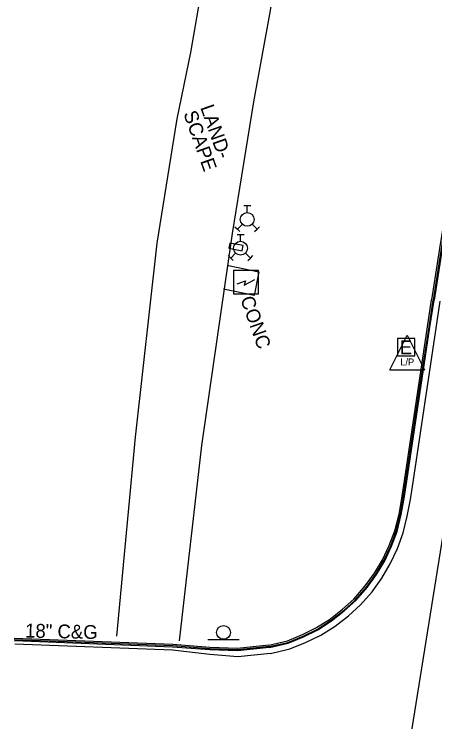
# Model space of a CAD drawing. Extents: x 2004847 to 2009016, y 1134161 to 1140101.
# Drawn here: x 2007432.6 to 2007553.9, y 1137970.9 to 1138175.3 of the extents above; entities that cross this region are included whole.
import ezdxf

# ---------------------------------------------------------------- set-up
doc = ezdxf.new("R2010")
doc.units = 0
for name, color, linetype in [('RD_EX_BldgApp', 7, 'Continuous'), ('RD_EX_Conc', 7, 'Continuous'), ('RD_EX_Curb', 7, 'Continuous'), ('RD_EX_Road', 7, 'Continuous'), ('RD_EX_SU_Elec', 7, 'Continuous'), ('RD_EX_UT', 7, 'Continuous'), ('RD_EX_VEG', 7, 'Continuous'), ('RD_Sketch3', 7, 'Continuous')]:
    doc.layers.add(name, color=color, linetype=linetype)

msp = doc.modelspace()

# ---------------------------------------------------------------- linework, layer by layer
at = {"layer": 'RD_EX_BldgApp'}
msp.add_line((2007488.43, 1137994.74), (2007497.43, 1137994.74), dxfattribs=at)
msp.add_circle((2007492.95, 1137996.77), 2, dxfattribs=at)
at = {"layer": 'RD_EX_Conc'}
for points in [[(2007494.52, 1138107.72), (2007498.37, 1138106.92), (2007498.65, 1138108.43), (2007494.79, 1138109.18), (2007494.52, 1138107.72)], [(2007494.37, 1138102.65), (2007503.12, 1138100.85), (2007501.75, 1138094.08), (2007492.98, 1138095.85)]]:
    msp.add_lwpolyline(points, dxfattribs=at)
at = {"layer": 'RD_EX_Curb'}
for points in [[(2007594.35, 1138314.79), (2007591.03, 1138300.07), (2007587.85, 1138285.31), (2007584.92, 1138271.01), (2007584.81, 1138270.56), (2007583.79, 1138265.47), (2007581.81, 1138255.83), (2007578.91, 1138241.01), (2007576.11, 1138226.25), (2007573.33, 1138211.43), (2007570.55, 1138196.61), (2007567.78, 1138181.78), (2007565.13, 1138166.97), (2007562.52, 1138152.16), (2007560.03, 1138137.31), (2007557.65, 1138122.45), (2007555.27, 1138107.6), (2007552.98, 1138092.77)], [(2007594.75, 1138314.7), (2007591.43, 1138299.98), (2007588.24, 1138285.23), (2007585.21, 1138270.48), (2007582.23, 1138255.74), (2007579.3, 1138240.93), (2007576.5, 1138226.17), (2007573.72, 1138211.35), (2007570.94, 1138196.54), (2007568.17, 1138181.71), (2007565.52, 1138166.9), (2007562.91, 1138152.1), (2007560.44, 1138137.24), (2007558.03, 1138122.39), (2007555.73, 1138107.52), (2007553.43, 1138092.7)], [(2007594.98, 1138314.65), (2007591.67, 1138299.93), (2007588.46, 1138285.18), (2007585.48, 1138270.42), (2007582.48, 1138255.69), (2007579.55, 1138240.88), (2007576.72, 1138226.13), (2007573.94, 1138211.31), (2007571.16, 1138196.5), (2007568.39, 1138181.67), (2007565.74, 1138166.86), (2007563.16, 1138152.05), (2007560.71, 1138137.19), (2007558.29, 1138122.35), (2007555.98, 1138107.48), (2007553.67, 1138092.66)], [(2007506.06, 1137993.08), (2007511.4, 1137994.31), (2007515.77, 1137996.12), (2007519.81, 1137998.14), (2007523.79, 1138000.67), (2007527.3, 1138003.48), (2007530.56, 1138006.4), (2007533.84, 1138010.18), (2007536.52, 1138013.86), (2007538.81, 1138017.71), (2007540.77, 1138021.89), (2007542.36, 1138026.08), (2007543.61, 1138030.93), (2007544.35, 1138035.57), (2007545.13, 1138040.51), (2007547.37, 1138055.31), (2007549.56, 1138070.15), (2007551.8, 1138084.98), (2007552.98, 1138092.77)], [(2007506.16, 1137992.72), (2007511.52, 1137993.9), (2007515.93, 1137995.69), (2007520.03, 1137997.73), (2007524.02, 1138000.3), (2007527.62, 1138003.11), (2007530.92, 1138006.1), (2007534.2, 1138009.87), (2007536.91, 1138013.59), (2007539.23, 1138017.5), (2007541.21, 1138021.72), (2007542.77, 1138025.99), (2007544, 1138030.83), (2007544.75, 1138035.51), (2007545.54, 1138040.44), (2007547.76, 1138055.25), (2007549.99, 1138070.08), (2007552.25, 1138084.91), (2007553.43, 1138092.7)], [(2007506.25, 1137992.44), (2007511.58, 1137993.69), (2007516.02, 1137995.47), (2007520.14, 1137997.53), (2007524.14, 1138000.11), (2007527.75, 1138002.95), (2007531.07, 1138005.97), (2007534.35, 1138009.74), (2007537.09, 1138013.47), (2007539.45, 1138017.39), (2007541.44, 1138021.63), (2007542.99, 1138025.93), (2007544.17, 1138030.79), (2007545.01, 1138035.47), (2007545.84, 1138040.4), (2007548.05, 1138055.21), (2007550.24, 1138070.04), (2007552.46, 1138084.88), (2007553.67, 1138092.66)], [(2007506.16, 1137992.72), (2007497, 1137991.75), (2007488.97, 1137992.05), (2007478.3, 1137992.9), (2007432.57, 1137994.64)], [(2007506.06, 1137993.08), (2007497, 1137992.13), (2007489, 1137992.37), (2007478.31, 1137993.23), (2007432.58, 1137995)], [(2007506.25, 1137992.44), (2007496.99, 1137991.46), (2007489.05, 1137991.77), (2007478.26, 1137992.55), (2007432.68, 1137994.33)]]:
    msp.add_lwpolyline(points, dxfattribs=at)
at = {"layer": 'RD_EX_Road'}
for points in [[(2007506.49, 1137990.71), (2007512.07, 1137992.01), (2007516.63, 1137993.86), (2007520.97, 1137996.01), (2007525.15, 1137998.57), (2007528.97, 1138001.52), (2007532.5, 1138004.74), (2007535.78, 1138008.51), (2007538.63, 1138012.41), (2007541.03, 1138016.59), (2007543.1, 1138020.99), (2007544.8, 1138025.5), (2007545.96, 1138030.36), (2007546.83, 1138035.18), (2007547.63, 1138040.11), (2007549.89, 1138054.93), (2007552.08, 1138069.77), (2007554.3, 1138084.6), (2007555.48, 1138092.37)], [(2007506.49, 1137990.71), (2007497.09, 1137989.68), (2007488.98, 1137990.41), (2007478.23, 1137991.62), (2007432.74, 1137993.41)]]:
    msp.add_lwpolyline(points, dxfattribs=at)
at = {"layer": 'RD_EX_SU_Elec'}
msp.add_lwpolyline([(2007548.15, 1138081.59), (2007543.15, 1138081.59), (2007543.15, 1138076.59), (2007548.15, 1138076.59)], close=True, dxfattribs=at)
at = {"layer": 'RD_EX_UT'}
for p, q in [((2007536.83, 1137903.27), (2007600.86, 1138303.84)), ((2007498.8, 1138120.01), (2007499.8, 1138120.01)), ((2007499.8, 1138118.01), (2007499.8, 1138120.01)), ((2007499.8, 1138120.01), (2007500.8, 1138120.01)), ((2007496.97, 1138113.18), (2007498.38, 1138114.59)), ((2007501.21, 1138114.59), (2007502.63, 1138113.18)), ((2007496.26, 1138113.88), (2007496.97, 1138113.18)), ((2007496.97, 1138113.18), (2007497.68, 1138112.47)), ((2007501.92, 1138112.47), (2007502.63, 1138113.18)), ((2007502.63, 1138113.18), (2007503.33, 1138113.88)), ((2007496.86, 1138111.69), (2007497.86, 1138111.69)), ((2007497.86, 1138109.68), (2007497.86, 1138111.69)), ((2007497.86, 1138111.69), (2007498.86, 1138111.69)), ((2007495.03, 1138104.85), (2007496.45, 1138106.27)), ((2007499.28, 1138106.27), (2007500.69, 1138104.85)), ((2007494.33, 1138105.56), (2007495.03, 1138104.85)), ((2007495.03, 1138104.85), (2007495.74, 1138104.14)), ((2007499.98, 1138104.14), (2007500.69, 1138104.85)), ((2007500.69, 1138104.85), (2007501.4, 1138105.56)), ((2007540.94, 1138072.57), (2007545.94, 1138082.57)), ((2007545.94, 1138082.57), (2007550.94, 1138072.57)), ((2007540.94, 1138072.57), (2007550.94, 1138072.57))]:
    msp.add_line(p, q, dxfattribs=at)
msp.add_lwpolyline([(2007495.95, 1138094.39), (2007495.95, 1138101.39), (2007502.95, 1138101.39), (2007502.95, 1138094.39)], close=True, dxfattribs=at)
msp.add_lwpolyline([(2007496.85, 1138097.38), (2007499.27, 1138098.28), (2007498.93, 1138097.04), (2007501.97, 1138098.63)], dxfattribs=at)
for centre in [(2007499.8, 1138116.01), (2007497.86, 1138107.68)]:
    msp.add_circle(centre, 2, dxfattribs=at)
at = {"layer": 'RD_EX_VEG'}
for points in [[(2007462.2, 1137995.68), (2007467.59, 1138053.16), (2007473.84, 1138109.19), (2007479.55, 1138145.07), (2007483.49, 1138164.21), (2007492.68, 1138217.1), (2007496.95, 1138238.43), (2007503.5, 1138270.96), (2007504.49, 1138275.23), (2007506.37, 1138277.64)], [(2007521.11, 1138275.3), (2007521.28, 1138271.01), (2007515.88, 1138238.96), (2007511.24, 1138205.44), (2007506.36, 1138176.34), (2007501.64, 1138149.98), (2007497.53, 1138124.99), (2007495.46, 1138111.94), (2007486.6, 1138050.76), (2007480.15, 1137994.3)]]:
    msp.add_lwpolyline(points, dxfattribs=at)

# ---------------------------------------------------------------- texts
at = {"layer": 'RD_EX_SU_Elec'}
msp.add_text('E', height=4, dxfattribs=at).set_placement((2007543.76, 1138077.09))
at = {"layer": 'RD_EX_UT'}
msp.add_text('L/P', height=2, dxfattribs=at).set_placement((2007543.93, 1138073.85))
at = {"layer": 'RD_Sketch3'}
for s, rotation, p in [('LAND-', 289.4494, (2007486.21, 1138148.33)), ('SCAPE', 289.4494, (2007481.33, 1138146.6)), ('CONC', 289.4494, (2007497.73, 1138093.08)), ('18" C&G', 358.7264, (2007435.69, 1137995.31))]:
    msp.add_text(s, height=4, rotation=rotation, dxfattribs=at).set_placement(p)

doc.saveas('drawing.dxf')
